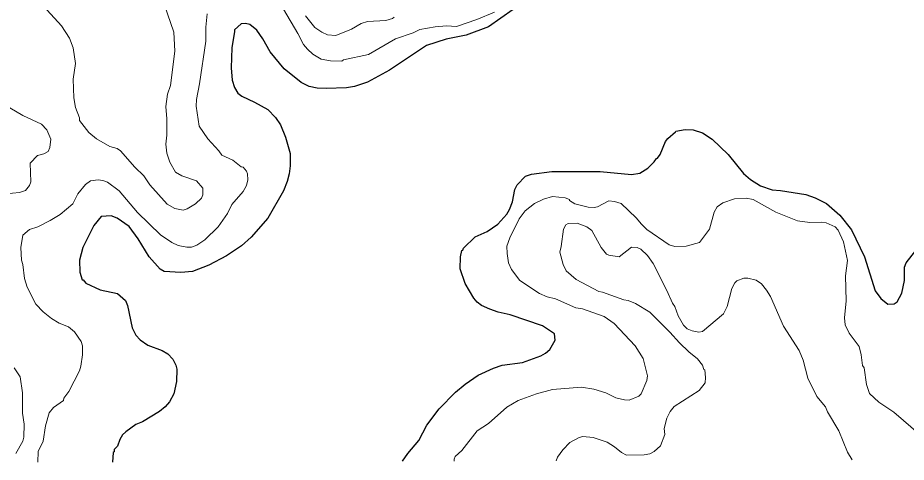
# Model space of a CAD drawing. Extents: x 447.8 to 473.9, y 7733.1 to 7760.8.
# Drawn here: x 451.388 to 454.554, y 7733.089 to 7734.674 of the extents above; entities that cross this region are included whole.
import ezdxf

# ---------------------------------------------------------------- set-up
doc = ezdxf.new("R2010")
doc.units = 0
doc.header["$LTSCALE"] = 0.032
doc.layers.add('1', color=7, linetype='Continuous', lineweight=25)
doc.layers.add('2', color=7, linetype='Continuous', lineweight=13)

msp = doc.modelspace()

# ---------------------------------------------------------------- linework, layer by layer
at = {"layer": '1'}
for points in [[(453.153, 7734.7027), (453.0657, 7734.6415), (452.9861, 7734.6114), (452.9143, 7734.5971), (452.8445, 7734.5749), (452.7122, 7734.4869), (452.6337, 7734.4436), (452.5881, 7734.4289), (452.5597, 7734.4241), (452.4868, 7734.4216), (452.4545, 7734.4233)], [(452.2612, 7734.5984), (452.24, 7734.6294), (452.215, 7734.6501), (452.1993, 7734.6532), (452.1833, 7734.6517), (452.1597, 7734.631), (452.1607, 7734.6244), (452.1504, 7734.5663), (452.1481, 7734.4953), (452.1513, 7734.4513), (452.1597, 7734.4255), (452.1715, 7734.4053), (452.186, 7734.3942), (452.2316, 7734.3733), (452.2789, 7734.3468), (452.3062, 7734.3179), (452.3237, 7734.2922), (452.3418, 7734.2484), (452.358, 7734.1899), (452.358, 7734.1463), (452.3547, 7734.117), (452.348, 7734.0902), (452.3349, 7734.0571), (452.2784, 7733.9588), (452.2199, 7733.8915), (452.1847, 7733.8613), (452.1311, 7733.8255), (452.0687, 7733.792), (452.011, 7733.7697), (451.9691, 7733.7651), (451.9098, 7733.769), (451.8954, 7733.7775), (451.856, 7733.8214), (451.8162, 7733.886), (451.7843, 7733.9291), (451.7424, 7733.959), (451.7204, 7733.9678), (451.6851, 7733.9654), (451.6585, 7733.9329), (451.6191, 7733.8551), (451.6078, 7733.8099), (451.6093, 7733.767), (451.617, 7733.7401), (451.6206, 7733.7391), (451.6297, 7733.7276), (451.6819, 7733.7041), (451.7432, 7733.6904), (451.7712, 7733.6653), (451.7792, 7733.648), (451.7951, 7733.5688), (451.8088, 7733.5425), (451.8237, 7733.526), (451.8508, 7733.5065), (451.9029, 7733.4881), (451.922, 7733.4757), (451.9408, 7733.4571), (451.9513, 7733.4355), (451.954, 7733.4207), (451.9532, 7733.3771), (451.9438, 7733.3326), (451.9285, 7733.3052), (451.9129, 7733.2863), (451.8926, 7733.2698), (451.8325, 7733.2338), (451.8079, 7733.2236), (451.7726, 7733.198), (451.761, 7733.1865), (451.7514, 7733.1706), (451.7427, 7733.1461), (451.7313, 7733.1348), (451.7312, 7733.1266), (451.7278, 7733.1236), (451.7257, 7733.0901)], [(452.4545, 7734.4233), (452.4262, 7734.429), (452.3979, 7734.4426), (452.3374, 7734.4919), (452.2876, 7734.552), (452.2612, 7734.5984)], [(452.7587, 7733.093), (452.7783, 7733.1208), (452.8171, 7733.1669), (452.8456, 7733.2211), (452.8892, 7733.2792), (452.9478, 7733.3392), (452.9816, 7733.3671), (453.0288, 7733.3999), (453.0835, 7733.4249), (453.1135, 7733.4349), (453.186, 7733.4446), (453.2523, 7733.4683), (453.2684, 7733.478), (453.2835, 7733.4915), (453.3035, 7733.5241), (453.3005, 7733.547), (453.2574, 7733.575), (453.1427, 7733.6149), (453.1, 7733.6244), (453.0699, 7733.6344), (453.0407, 7733.6482), (453.0246, 7733.6596), (453.0125, 7733.6744), (452.9817, 7733.7268), (452.9641, 7733.7791), (452.9657, 7733.8214), (452.9703, 7733.8438), (452.9735, 7733.8454), (452.9757, 7733.8526), (453.018, 7733.8929), (453.0609, 7733.9113), (453.0984, 7733.938), (453.1301, 7733.9733), (453.1405, 7733.9898), (453.1514, 7734.0176), (453.1587, 7734.0614), (453.1677, 7734.0784), (453.1977, 7734.109), (453.2189, 7734.1161), (453.2907, 7734.1257), (453.463, 7734.1257), (453.5745, 7734.1154), (453.6046, 7734.1199), (453.6328, 7734.1373), (453.6558, 7734.1601), (453.6642, 7734.1723), (453.6676, 7734.173), (453.6769, 7734.1859), (453.6965, 7734.2326), (453.7042, 7734.2439), (453.7318, 7734.2669), (453.7325, 7734.27), (453.7664, 7734.2749), (453.7944, 7734.274), (453.8281, 7734.2636), (453.8629, 7734.241), (453.9193, 7734.1869), (453.9737, 7734.119), (453.9986, 7734.0972), (454.0348, 7734.0749), (454.0763, 7734.0609), (454.1058, 7734.0584), (454.1968, 7734.0432), (454.2293, 7734.0318), (454.2694, 7734.0118), (454.3169, 7733.9697), (454.3591, 7733.918), (454.4055, 7733.822), (454.443, 7733.7005), (454.4632, 7733.6726), (454.4884, 7733.6533), (454.511, 7733.6537), (454.5217, 7733.6613), (454.5384, 7733.6917), (454.5479, 7733.7375), (454.5481, 7733.7844), (454.5541, 7733.8003), (454.6012, 7733.8606)]]:
    msp.add_lwpolyline(points, dxfattribs=at)
at = {"layer": '2'}
for points in [[(451.4282, 7734.7956), (451.4287, 7734.7846), (451.4411, 7734.7575), (451.5441, 7734.6446), (451.5723, 7734.6006), (451.5852, 7734.5669)], [(451.5852, 7734.5669), (451.5933, 7734.5109), (451.5854, 7734.4551), (451.5876, 7734.3883), (451.5932, 7734.3541), (451.6077, 7734.317), (451.6081, 7734.3079), (451.6408, 7734.2651), (451.6681, 7734.2425), (451.7158, 7734.2145), (451.7422, 7734.2075), (451.7541, 7734.199), (451.8052, 7734.1416), (451.8375, 7734.1108), (451.8589, 7734.0782), (451.9202, 7734.0092), (451.9471, 7733.9939), (451.9769, 7733.988), (451.9912, 7733.9929), (452.0215, 7734.0108), (452.0422, 7734.0303), (452.047, 7734.0428), (452.047, 7734.0661), (452.0245, 7734.0921), (451.9728, 7734.1097), (451.9498, 7734.1237), (451.9295, 7734.1589), (451.9188, 7734.1913), (451.9156, 7734.2232), (451.9187, 7734.2553), (451.9187, 7734.3137), (451.9151, 7734.3571), (451.9215, 7734.4015), (451.9324, 7734.4317), (451.9476, 7734.5551), (451.9443, 7734.623), (451.9109, 7734.7187)], [(453.0865, 7734.6943), (453.0243, 7734.6674), (452.9514, 7734.6422), (452.9153, 7734.6452), (452.8755, 7734.642), (452.8212, 7734.632), (452.7967, 7734.6201), (452.7337, 7734.599), (452.6375, 7734.5427), (452.5486, 7734.5233), (452.5423, 7734.5189), (452.5027, 7734.5197), (452.4684, 7734.5259), (452.4393, 7734.544), (452.42, 7734.5616), (452.4063, 7734.5786), (452.3862, 7734.6177), (452.3347, 7734.7046)], [(452.0623, 7734.6877), (452.0575, 7734.6407), (452.0582, 7734.5908), (452.0358, 7734.4381), (452.0246, 7734.3828), (452.0238, 7734.3582), (452.0343, 7734.2873), (452.0645, 7734.2423), (452.1043, 7734.1999), (452.1151, 7734.1845), (452.1536, 7734.1658), (452.1844, 7734.1426), (452.1905, 7734.1416), (452.2031, 7734.1271), (452.2066, 7734.1171), (452.2074, 7734.0958), (452.2025, 7734.0762), (452.1907, 7734.0547), (452.1511, 7734.0081), (452.1352, 7733.9759), (452.1017, 7733.9285), (452.054, 7733.882), (452.0259, 7733.8636), (452.0072, 7733.8561), (451.9904, 7733.8555), (451.9594, 7733.8616), (451.9366, 7733.8728), (451.8966, 7733.8996), (451.8141, 7733.9795), (451.7486, 7734.057), (451.7071, 7734.0873), (451.6908, 7734.0938), (451.6742, 7734.0961), (451.6473, 7734.093), (451.6292, 7734.079), (451.6018, 7734.0456), (451.5842, 7734.0108), (451.5391, 7733.9728), (451.5029, 7733.9507), (451.4589, 7733.9287), (451.4299, 7733.9189), (451.4061, 7733.8992), (451.3986, 7733.8551), (451.401, 7733.8093), (451.4057, 7733.7936), (451.4121, 7733.7445), (451.4215, 7733.7128), (451.4521, 7733.6531)], [(452.4137, 7734.681), (452.4459, 7734.6392), (452.4711, 7734.6224), (452.4917, 7734.6127), (452.5215, 7734.61), (452.577, 7734.6336), (452.6113, 7734.6532), (452.6341, 7734.6605), (452.7, 7734.6642), (452.7235, 7734.671), (452.7289, 7734.6758)], [(451.3436, 7734.0457), (451.3935, 7734.051), (451.4156, 7734.058), (451.43, 7734.0757), (451.4338, 7734.0889), (451.4315, 7734.1554), (451.4583, 7734.1823), (451.4804, 7734.1887), (451.4966, 7734.1976), (451.5022, 7734.2107), (451.5051, 7734.2412), (451.4911, 7734.2742), (451.4722, 7734.2941), (451.4063, 7734.3258), (451.3591, 7734.353)], [(453.6104, 7733.9375), (453.5922, 7733.9609), (453.5386, 7734.012), (453.5143, 7734.0191), (453.4947, 7734.0207), (453.4537, 7733.9993), (453.4421, 7733.9968), (453.4205, 7733.9982), (453.3725, 7734.0106), (453.3545, 7734.0225), (453.3535, 7734.0262), (453.3391, 7734.032), (453.2939, 7734.036), (453.2619, 7734.027), (453.2292, 7734.0121), (453.196, 7733.9858), (453.1747, 7733.9572), (453.1418, 7733.8898), (453.1308, 7733.8593), (453.1314, 7733.8336), (453.1369, 7733.7999), (453.147, 7733.7761), (453.177, 7733.7374), (453.2468, 7733.691), (453.2748, 7733.6794), (453.3042, 7733.6719), (453.377, 7733.6403), (453.4008, 7733.6358), (453.4776, 7733.6087), (453.5137, 7733.5841), (453.5882, 7733.504), (453.6165, 7733.4588), (453.6318, 7733.3968), (453.6295, 7733.381), (453.6093, 7733.3331), (453.6013, 7733.3243), (453.5666, 7733.3106), (453.5505, 7733.3114), (453.5197, 7733.3185), (453.4834, 7733.337), (453.4412, 7733.3499), (453.3963, 7733.3571), (453.2933, 7733.3484), (453.237, 7733.3337), (453.1714, 7733.3088), (453.1308, 7733.2854), (453.0653, 7733.2274), (453.0244, 7733.201), (452.9706, 7733.1313), (452.9468, 7733.1097), (452.9431, 7733.1006), (452.9425, 7733.0935)], [(454.605, 7733.186), (454.5101, 7733.2678), (454.456, 7733.3031), (454.4227, 7733.3343), (454.4124, 7733.367), (454.4037, 7733.4253), (454.3987, 7733.4345), (454.394, 7733.4717), (454.386, 7733.5018), (454.3509, 7733.5495), (454.3368, 7733.5793), (454.3339, 7733.6037), (454.3396, 7733.6651), (454.338, 7733.7534), (454.3443, 7733.8087), (454.3302, 7733.875), (454.311, 7733.9167), (454.3007, 7733.9279), (454.2684, 7733.9431), (454.2529, 7733.9454), (454.2106, 7733.9439), (454.1667, 7733.9501), (454.0889, 7733.981), (454.009, 7734.0264), (453.9842, 7734.0304), (453.9426, 7734.028), (453.9009, 7734.0146), (453.8806, 7734.0001), (453.8692, 7733.9802), (453.853, 7733.9206), (453.8175, 7733.8732)], [(454.3619, 7733.0974), (454.3442, 7733.1257), (454.3143, 7733.2017), (454.2734, 7733.2691), (454.2658, 7733.2865), (454.2355, 7733.324), (454.2037, 7733.3895), (454.187, 7733.4531), (454.1726, 7733.488), (454.1163, 7733.5741), (454.0701, 7733.6804), (454.0563, 7733.7028), (454.0379, 7733.7252), (454.0197, 7733.7385), (453.9891, 7733.745), (453.9749, 7733.7449), (453.9503, 7733.7363), (453.943, 7733.7289), (453.9325, 7733.7092), (453.9163, 7733.6449), (453.9024, 7733.6189), (453.8281, 7733.5551), (453.8146, 7733.5535), (453.7908, 7733.5579), (453.7738, 7733.5647), (453.7607, 7733.5778), (453.7417, 7733.6109), (453.729, 7733.6442), (453.7208, 7733.6561), (453.7013, 7733.7012), (453.6517, 7733.7979), (453.6315, 7733.8262), (453.6084, 7733.8492), (453.5956, 7733.8548), (453.5747, 7733.8565), (453.5306, 7733.8213), (453.4945, 7733.827), (453.4854, 7733.8315), (453.4667, 7733.8543), (453.4334, 7733.9157), (453.4161, 7733.9285), (453.3808, 7733.9414), (453.3487, 7733.9406), (453.341, 7733.9359), (453.333, 7733.9196), (453.3246, 7733.8589), (453.3193, 7733.8385), (453.3316, 7733.7943), (453.3426, 7733.7711), (453.3777, 7733.7404), (453.4591, 7733.6979), (453.4722, 7733.6961), (453.5473, 7733.6679), (453.5627, 7733.6654), (453.5893, 7733.6555), (453.6408, 7733.6237), (453.7113, 7733.5532), (453.7457, 7733.5148), (453.7796, 7733.4826), (453.8099, 7733.4585), (453.8279, 7733.4349), (453.8329, 7733.4201), (453.836, 7733.4186), (453.8393, 7733.3915), (453.8372, 7733.3729), (453.8162, 7733.3451), (453.7276, 7733.2876), (453.7129, 7733.27), (453.7005, 7733.2469), (453.691, 7733.209), (453.6934, 7733.1879), (453.6789, 7733.1481), (453.656, 7733.1273), (453.6399, 7733.1196), (453.6207, 7733.1154), (453.5571, 7733.1142), (453.5389, 7733.1243), (453.5145, 7733.1442), (453.4887, 7733.1604), (453.4382, 7733.1776), (453.4017, 7733.1807), (453.3882, 7733.1772), (453.3551, 7733.1596), (453.3301, 7733.134), (453.3116, 7733.1071), (453.3065, 7733.0945)], [(453.8175, 7733.8732), (453.7693, 7733.8594), (453.7298, 7733.8579), (453.7089, 7733.8648), (453.6296, 7733.9195), (453.6104, 7733.9375)], [(451.4521, 7733.6531), (451.4777, 7733.626), (451.5081, 7733.6017), (451.5357, 7733.5851), (451.5682, 7733.5718), (451.5899, 7733.5536)], [(451.5899, 7733.5536), (451.614, 7733.52), (451.6189, 7733.5037), (451.6182, 7733.472), (451.6125, 7733.4313), (451.6073, 7733.4146), (451.5692, 7733.3411), (451.5519, 7733.3176), (451.5503, 7733.3094), (451.5149, 7733.2843), (451.5001, 7733.2658), (451.4868, 7733.2187), (451.4787, 7733.1641), (451.4603, 7733.128), (451.4589, 7733.0893)], [(451.3811, 7733.1209), (451.4054, 7733.1648), (451.4099, 7733.1784), (451.4105, 7733.2251), (451.405, 7733.2637), (451.4049, 7733.337), (451.396, 7733.3934), (451.3748, 7733.4261)]]:
    msp.add_lwpolyline(points, dxfattribs=at)

doc.saveas('drawing.dxf')
